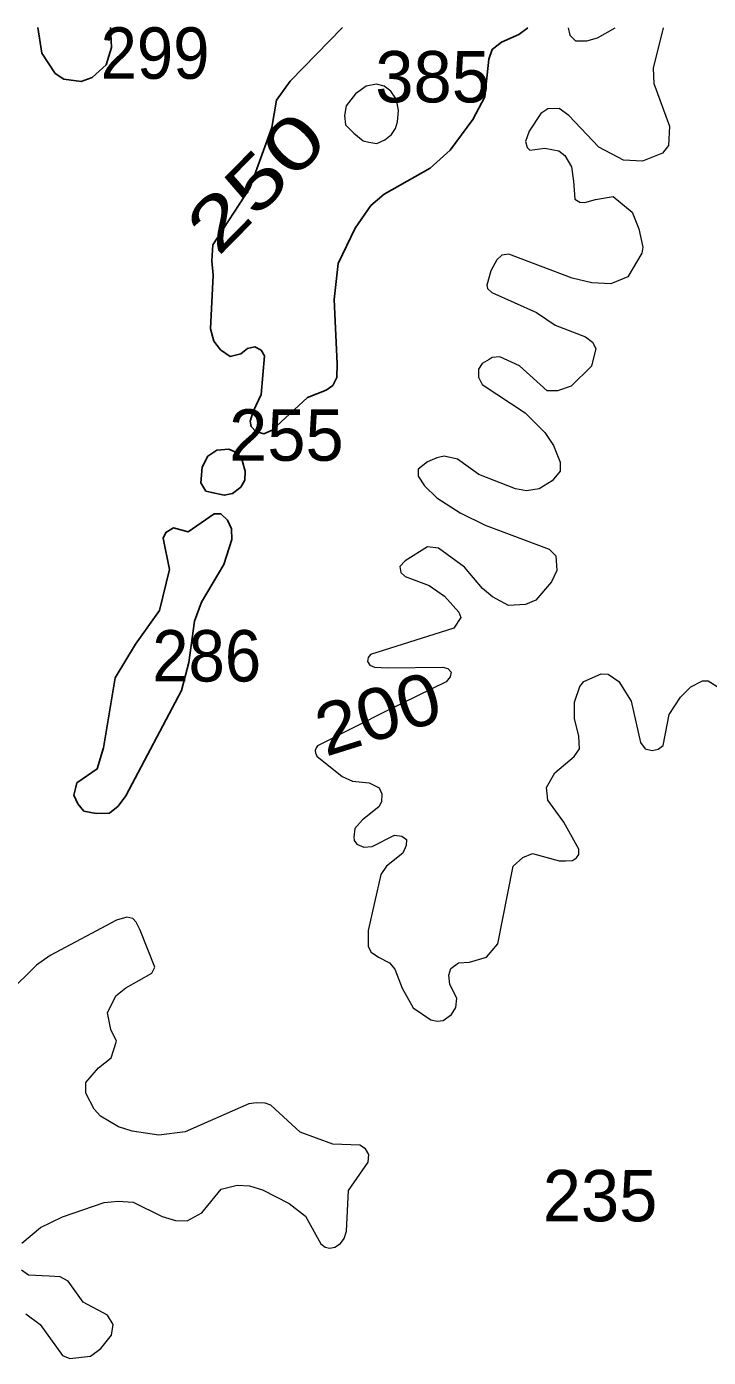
# Model space of a CAD drawing. Extents: x 499.9 to 555.3, y 9281.5 to 9336.8.
# Drawn here: x 547.482 to 549.605, y 9332.629 to 9336.772 of the extents above; entities that cross this region are included whole.
import ezdxf
from ezdxf.enums import TextEntityAlignment as Align

# ---------------------------------------------------------------- set-up
doc = ezdxf.new("R2010")
doc.units = 0
doc.header["$LTSCALE"] = 0.064
doc.layers.add('1', color=7, linetype='Continuous', lineweight=25)
doc.layers.add('2', color=7, linetype='Continuous', lineweight=13)
doc.layers.add('21', color=7, linetype='Continuous')
doc.layers.add('61', color=7, linetype='Continuous')

msp = doc.modelspace()

# ---------------------------------------------------------------- linework, layer by layer
at = {"layer": '1'}
for points in [[(547.7438, 9336.7693), (547.7462, 9336.707), (547.7299, 9336.6528), (547.6868, 9336.6135), (547.6523, 9336.6012), (547.5983, 9336.6082), (547.5708, 9336.6262), (547.5299, 9336.6891), (547.517, 9336.7694)], [(549.0428, 9336.7682), (549.0146, 9336.747), (548.9613, 9336.723), (548.9318, 9336.7009), (548.9214, 9336.6707), (548.9089, 9336.5537), (548.8722, 9336.483), (548.8011, 9336.3876), (548.7386, 9336.3316), (548.596, 9336.2502), (548.5546, 9336.2146), (548.5054, 9336.1447), (548.4526, 9336.0347), (548.4402, 9335.9219), (548.4495, 9335.7223), (548.4481, 9335.6796), (548.4357, 9335.6547), (548.4153, 9335.6405), (548.3571, 9335.617), (548.2468, 9335.5155), (548.2213, 9335.5038), (548.1961, 9335.5113), (548.1811, 9335.527), (548.1785, 9335.5438), (548.1873, 9335.574), (548.2129, 9335.6268), (548.2227, 9335.7473), (548.2122, 9335.7647), (548.193, 9335.7755), (548.1705, 9335.7701), (548.1493, 9335.7535), (548.1157, 9335.7451), (548.0859, 9335.7662), (548.0649, 9335.7931), (548.0552, 9335.8313), (548.0629, 9335.9983), (548.0592, 9336.0427), (548.0621, 9336.0921), (548.1775, 9336.2686), (548.2456, 9336.4577), (548.26, 9336.5428), (548.3033, 9336.6015), (548.4654, 9336.7687)]]:
    msp.add_lwpolyline(points, dxfattribs=at)
for points in [[(548.1229, 9335.318), (548.1494, 9335.3384), (548.1616, 9335.3598), (548.1626, 9335.3883), (548.1535, 9335.421), (548.1382, 9335.4454), (548.1117, 9335.4566), (548.075, 9335.4536), (548.0464, 9335.4352), (548.0291, 9335.4006), (548.025, 9335.3516), (548.0403, 9335.3262), (548.0587, 9335.3211), (548.0974, 9335.3129)], [(547.8217, 9334.85), (547.7574, 9334.7448), (547.7213, 9334.5263), (547.7022, 9334.4613), (547.639, 9334.4176), (547.6339, 9334.3998), (547.6297, 9334.3796), (547.6417, 9334.3523), (547.6604, 9334.3301), (547.6992, 9334.3225), (547.74, 9334.3239), (547.7675, 9334.3455), (547.7911, 9334.3772), (547.9649, 9334.7049), (547.9873, 9334.7927), (548.0047, 9334.9212), (548.0267, 9334.9805), (548.0962, 9335.0976), (548.1211, 9335.1749), (548.1199, 9335.2086), (548.1082, 9335.2356), (548.0872, 9335.2553), (548.0657, 9335.2547), (547.9855, 9335.1987), (547.9398, 9335.2112), (547.9156, 9335.1975), (547.9071, 9335.1798), (547.9275, 9335.0822), (547.8957, 9334.9543)]]:
    msp.add_lwpolyline(points, close=True, dxfattribs=at)
at = {"layer": '2'}
for points in [[(549.4645, 9336.7679), (549.4333, 9336.6427), (549.4354, 9336.5949), (549.4841, 9336.4622), (549.4813, 9336.4015), (549.4622, 9336.3778), (549.4006, 9336.3534), (549.3406, 9336.3563), (549.264, 9336.3969), (549.1706, 9336.4949), (549.1402, 9336.5169), (549.1054, 9336.5154), (549.0836, 9336.5017), (549.0474, 9336.4462), (549.036, 9336.414), (549.0405, 9336.3957), (549.0488, 9336.3875), (549.0963, 9336.3939), (549.14, 9336.3851), (549.1584, 9336.3701), (549.1793, 9336.3355), (549.1852, 9336.2904), (549.1895, 9336.2349), (549.205, 9336.2257), (549.2206, 9336.2239), (549.2542, 9336.2339), (549.3084, 9336.2432), (549.3675, 9336.1944), (549.389, 9336.1427), (549.4012, 9336.0852), (549.3981, 9336.0667), (549.354, 9335.9927), (549.3019, 9335.9714), (549.2423, 9335.9745), (549.1811, 9335.989), (548.9838, 9336.0635), (548.9618, 9336.0603), (548.9464, 9336.0459), (548.9274, 9336.0113), (548.915, 9335.9674), (548.9178, 9335.9569), (548.931, 9335.944), (549.0696, 9335.8824), (549.1284, 9335.8421), (549.223, 9335.8063), (549.2441, 9335.7898), (549.2545, 9335.7699), (549.2408, 9335.7151), (549.1782, 9335.6524), (549.1358, 9335.6376), (549.1033, 9335.6377), (549.0168, 9335.7159), (548.9558, 9335.7434), (548.9319, 9335.7422), (548.9222, 9335.7354), (548.9009, 9335.7229), (548.889, 9335.705), (548.8896, 9335.6808), (548.9003, 9335.658), (549.0346, 9335.5691), (549.0957, 9335.508), (549.1227, 9335.4674), (549.1432, 9335.4164), (549.1434, 9335.388), (549.1192, 9335.3576), (549.0782, 9335.3334), (549.0386, 9335.3267), (549.0044, 9335.3331), (548.8906, 9335.3777), (548.8243, 9335.4252), (548.7826, 9335.4347), (548.7593, 9335.4299), (548.7303, 9335.4167), (548.7013, 9335.3941), (548.7013, 9335.3726), (548.7207, 9335.3421), (548.7592, 9335.3047), (548.8325, 9335.2587), (548.9105, 9335.2204), (549.1094, 9335.1454), (549.1305, 9335.1243), (549.1336, 9335.0793), (549.1164, 9335.0435), (549.0676, 9334.9869), (549.0355, 9334.9731), (548.9827, 9334.9702), (548.9325, 9334.9973), (548.9017, 9335.0227), (548.8458, 9335.0894), (548.7648, 9335.1482), (548.7307, 9335.1527), (548.6608, 9335.1084), (548.6448, 9335.0913), (548.6474, 9335.0726), (548.6614, 9335.0605)], [(549.1685, 9336.7681), (549.174, 9336.7453), (549.1913, 9336.7272), (549.2271, 9336.7273), (549.2602, 9336.7368), (549.3153, 9336.768)], [(548.6614, 9335.0605), (548.7358, 9335.032), (548.7838, 9334.9984), (548.8286, 9334.9495), (548.8342, 9334.9329), (548.8123, 9334.8995)], [(548.8123, 9334.8995), (548.5534, 9334.8171), (548.5455, 9334.8083), (548.5442, 9334.7959), (548.5511, 9334.7846), (548.566, 9334.778), (548.6066, 9334.7761), (548.7778, 9334.7774), (548.7942, 9334.7734), (548.8047, 9334.7627), (548.8009, 9334.7481), (548.7882, 9334.7318), (548.6081, 9334.6436), (548.3883, 9334.5333), (548.3835, 9334.5268), (548.3811, 9334.5187), (548.3819, 9334.5111), (548.386, 9334.5013), (548.465, 9334.4374), (548.4975, 9334.4228), (548.549, 9334.4175), (548.58, 9334.4027), (548.5882, 9334.3834), (548.5875, 9334.3586), (548.5794, 9334.3433), (548.5278, 9334.3032), (548.5047, 9334.2759), (548.501, 9334.2484), (548.5019, 9334.2386), (548.5108, 9334.2269), (548.5321, 9334.2175), (548.5578, 9334.2192), (548.6279, 9334.2553), (548.6508, 9334.2518), (548.6654, 9334.2414), (548.6645, 9334.2229), (548.6534, 9334.1989), (548.603, 9334.1589), (548.5849, 9334.1322), (548.5454, 9333.9587), (548.5454, 9333.9079), (548.5551, 9333.8907), (548.5777, 9333.8748), (548.6125, 9333.8578), (548.6292, 9333.8383), (548.652, 9333.7785), (548.6859, 9333.7172), (548.741, 9333.6797), (548.7611, 9333.6759), (548.7789, 9333.678), (548.805, 9333.6972), (548.8192, 9333.7189), (548.8217, 9333.7478), (548.7999, 9333.79), (548.7975, 9333.8196), (548.8033, 9333.84), (548.8276, 9333.8576), (548.8611, 9333.8595), (548.9143, 9333.8755), (548.9492, 9333.9167), (548.9978, 9334.1588), (549.0277, 9334.1856), (549.0577, 9334.1978), (549.1404, 9334.1749), (549.1608, 9334.1748), (549.182, 9334.1763), (549.1949, 9334.1839), (549.2015, 9334.1944), (549.2016, 9334.211), (549.1547, 9334.2953), (549.1058, 9334.3634), (549.1009, 9334.4036), (549.1267, 9334.4487), (549.1869, 9334.5002), (549.2034, 9334.524), (549.2022, 9334.5635), (549.1882, 9334.6176), (549.1882, 9334.669), (549.2054, 9334.7179), (549.2176, 9334.7333), (549.2709, 9334.7567), (549.2931, 9334.7566), (549.3262, 9334.7328), (549.3649, 9334.6716), (549.3939, 9334.5431), (549.408, 9334.5233), (549.4306, 9334.5186), (549.4486, 9334.5223), (549.4647, 9334.5345), (549.4831, 9334.6303), (549.5183, 9334.6842), (549.5506, 9334.7166), (549.587, 9334.7358), (549.605, 9334.7358), (549.6322, 9334.7175)], [(547.4674, 9332.9849), (547.5249, 9333.034), (547.5942, 9333.0669), (547.7239, 9333.1111), (547.7677, 9333.1159), (547.8136, 9333.1126), (547.9039, 9333.0677), (547.946, 9333.0558), (547.9822, 9333.0543), (548.0277, 9333.0796), (548.0879, 9333.1534), (548.1378, 9333.1652), (548.1759, 9333.1636), (548.2166, 9333.1512), (548.3, 9333.108), (548.3508, 9333.0694), (548.3986, 9332.983), (548.4116, 9332.973), (548.4266, 9332.9698), (548.442, 9332.9726), (548.4597, 9332.9837), (548.4714, 9332.999), (548.4781, 9333.0222), (548.4847, 9333.1486), (548.5453, 9333.2369), (548.5475, 9333.2605), (548.5371, 9333.2782), (548.5201, 9333.2905), (548.4362, 9333.2929), (548.334, 9333.3304), (548.2423, 9333.4141), (548.2246, 9333.421), (548.1979, 9333.4222), (548.1744, 9333.4183), (547.9761, 9333.3312), (547.8944, 9333.3214), (547.8106, 9333.3339), (547.7685, 9333.3469), (547.7119, 9333.3799), (547.6921, 9333.4025), (547.6669, 9333.4519), (547.6669, 9333.485), (547.7059, 9333.5308), (547.7459, 9333.5617), (547.7616, 9333.6135), (547.7444, 9333.6499), (547.7342, 9333.7018), (547.7596, 9333.7547), (547.7914, 9333.78), (547.8724, 9333.8252), (547.881, 9333.8443), (547.8361, 9333.9589), (547.8238, 9333.9837), (547.8126, 9333.9956), (547.7939, 9333.9995), (547.7622, 9333.9899), (547.5559, 9333.8803), (547.5129, 9333.8507), (547.4262, 9333.7638)], [(547.4799, 9332.7653), (547.5248, 9332.7323), (547.594, 9332.6351), (547.6166, 9332.6255), (547.6808, 9332.6332), (547.7136, 9332.6572), (547.7462, 9332.6983), (547.7521, 9332.7323), (547.7343, 9332.7611), (547.6582, 9332.8017), (547.6113, 9332.867), (547.5864, 9332.8801), (547.5528, 9332.8818), (547.4882, 9332.885), (547.466, 9332.9006)]]:
    msp.add_lwpolyline(points, dxfattribs=at)
msp.add_lwpolyline([(548.5729, 9336.4078), (548.5979, 9336.4198), (548.6185, 9336.4361), (548.6314, 9336.4551), (548.6374, 9336.4757), (548.64, 9336.511), (548.634, 9336.5454), (548.6168, 9336.5712), (548.5953, 9336.5867), (548.5721, 9336.5927), (548.5394, 9336.5867), (548.5067, 9336.5626), (548.4775, 9336.5247), (548.4723, 9336.4946), (548.4757, 9336.4662), (548.5015, 9336.4396), (548.5299, 9336.4164), (548.548, 9336.4121)], close=True, dxfattribs=at)

# ---------------------------------------------------------------- texts
at = {"layer": '21', "width": 0.95}
for s, p in [('299', (547.7125, 9336.6094)), ('286', (547.8733, 9334.7333))]:
    msp.add_text(s, height=0.16, dxfattribs=at).set_placement(p)
at = {"layer": '21'}
for s, p in [('385', (548.568, 9336.5358)), ('255', (548.1126, 9335.4204)), ('235', (549.0895, 9333.0529))]:
    msp.add_text(s, height=0.16, dxfattribs=at).set_placement(p)
at = {"layer": '61'}
for s, rotation, width, p in [('250', 45.507, 1.4, (548.2537, 9336.2319)), ('200', 17.433, 1.1, (548.6005, 9334.5573))]:
    msp.add_text(s, height=0.16, rotation=rotation, dxfattribs=dict(at, width=width)).set_placement(p, align=Align.CENTER)

doc.saveas('drawing.dxf')
